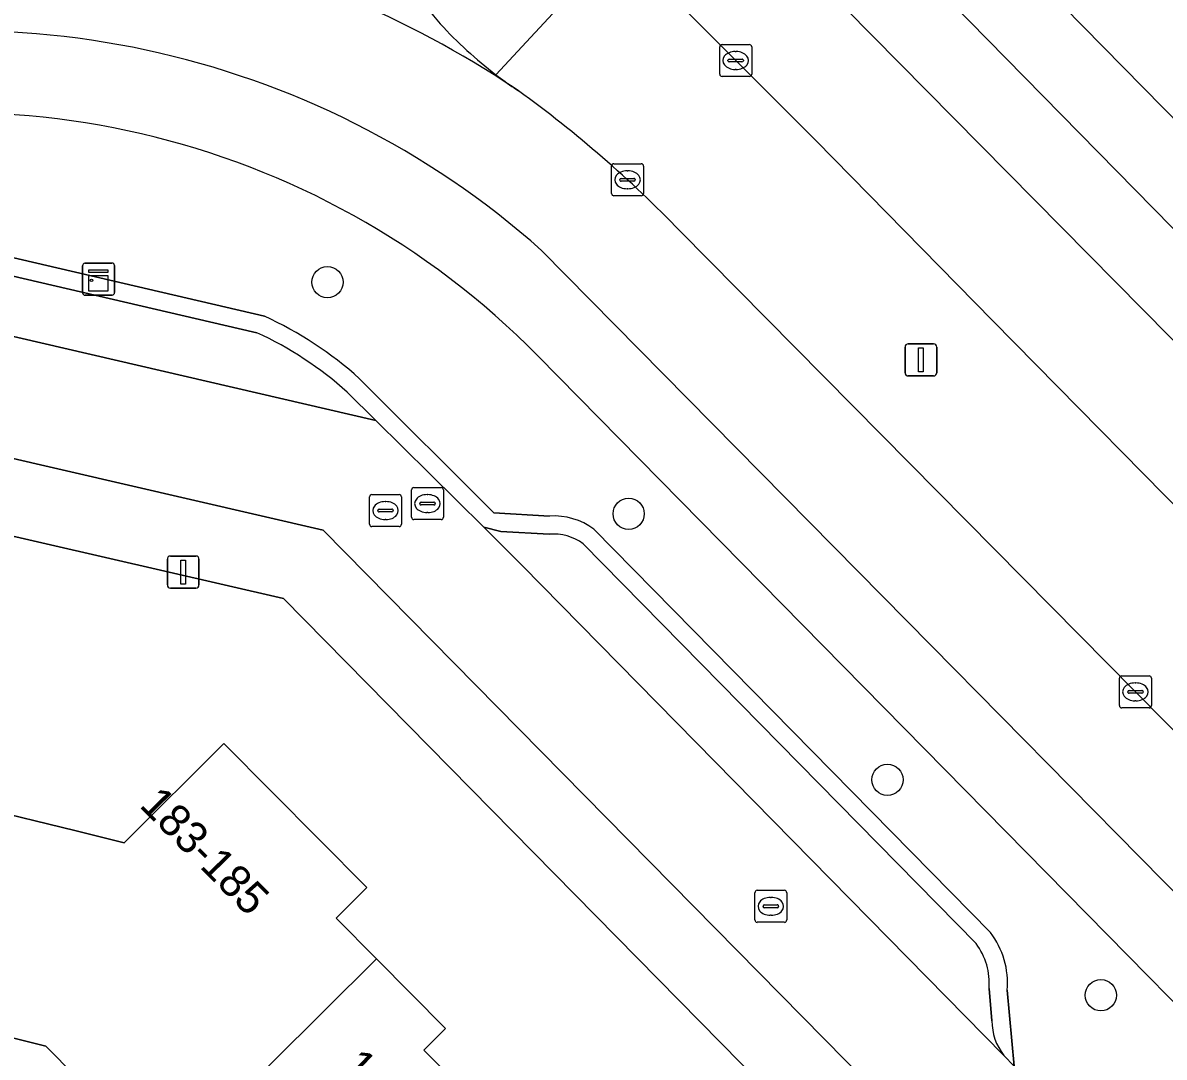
# Model space of a CAD drawing. Extents: x 158472 to 159562, y 388525 to 389606.
# Drawn here: x 159125.22 to 159160.92, y 389117.52 to 389149.85 of the extents above; entities that cross this region are included whole.
import ezdxf

# ---------------------------------------------------------------- set-up
doc = ezdxf.new("R2010")
doc.units = 0
for name, color, linetype in [('IMGEO_Berm_groen', 7, 'Continuous'), ('IMGEO_Boom', 7, 'Continuous'), ('IMGEO_Erf', 7, 'Continuous'), ('IMGEO_Groenvoorziening', 7, 'Continuous'), ('IMGEO_Kast', 7, 'Continuous'), ('IMGEO_Kolk', 7, 'Continuous'), ('IMGEO_Lichtmast', 7, 'Continuous'), ('IMGEO_Pand', 7, 'Continuous'), ('IMGEO_Pand_nummerreeks', 7, 'Continuous'), ('IMGEO_Parkeervlak_open', 7, 'Continuous'), ('IMGEO_Rijbaan_lokaal_gesloten', 7, 'Continuous'), ('IMGEO_Rijbaan_lokaal_open', 7, 'Continuous'), ('IMGEO_Rioolput', 7, 'Continuous'), ('IMGEO_Verkeerseiland_groen', 7, 'Continuous'), ('IMGEO_Voetpad_open', 7, 'Continuous')]:
    doc.layers.add(name, color=color, linetype=linetype)

msp = doc.modelspace()

# ---------------------------------------------------------------- linework, layer by layer
at = {"layer": 'IMGEO_Berm_groen'}
for points in [[(159143.846, 389152.351), (159140.018, 389148.229)], [(159176.995, 389118.821), (159176.308, 389119.517), (159172.136, 389123.74), (159162.954, 389133.033), (159155.566, 389140.54), (159150.027, 389146.168), (159145.867, 389150.327), (159144.226, 389151.978)], [(159140.593, 389147.815), (159140.726, 389147.726)], [(159145.784, 389143.339), (159152.079, 389136.97), (159162.681, 389126.245), (159168.494, 389120.346), (159172.761, 389116.016), (159183.606, 389105.012), (159185.272, 389103.322), (159186.389, 389102.188), (159189.944, 389105.704), (159187.175, 389108.509), (159176.995, 389118.821)], [(159123.541, 389142.83), (159132.774, 389140.681)], [(159176.956, 389096.963), (159180.151, 389100.011), (159141.329, 389139.438)], [(159135.749, 389138.727), (159139.955, 389134.529), (159141.695, 389134.432)], [(159143.083, 389134.027), (159155.49, 389121.411)], [(159156.013, 389119.615), (159156.23, 389117.239), (159156.429, 389117.036), (159160.19, 389116.636), (159164.717, 389112.032), (159171.494, 389105.126), (159175.21, 389101.347)]]:
    msp.add_lwpolyline(points, dxfattribs=at)
for centre, radius, start, end in [((159148.094, 389158.839), 13.334, 232.7237, 235.7685), ((159118.22, 389116.668), 38.355, 44.0564, 54.0709), ((159123.175, 389121.562), 25.478, 44.5583, 109.3474), ((159127.98, 389130.14), 11.58, 47.8624, 65.5433), ((159141.823, 389132.291), 2.145, 54.0401, 93.4268), ((159153.411, 389119.831), 2.611, 355.2437, 37.2277)]:
    msp.add_arc(centre, radius, start, end, dxfattribs=at)
at = {"layer": 'IMGEO_Boom'}
for centre in [(159134.747, 389141.744), (159144.17, 389134.503), (159152.264, 389126.187), (159158.941, 389119.452)]:
    msp.add_circle(centre, 0.489, dxfattribs=at)
at = {"layer": 'IMGEO_Erf'}
for points in [[(159177.649, 389086.904), (159133.378, 389131.853), (159118.514, 389135.277)], [(159123.923, 389125.315), (159126.846, 389124.599), (159128.387, 389124.221), (159131.512, 389127.324)], [(159131.512, 389127.324), (159135.985, 389122.82), (159135.021, 389121.863), (159136.286, 389120.588), (159138.445, 389118.414), (159137.764, 389117.737), (159139.286, 389116.205), (159141.338, 389114.139), (159142.232, 389115.027), (159144.156, 389113.089), (159146.081, 389111.151), (159145.157, 389110.235), (159147.252, 389108.125), (159149.347, 389106.015), (159150.254, 389106.915), (159152.19, 389104.965), (159154.127, 389103.015), (159153.199, 389102.093), (159155.071, 389100.208), (159156.296, 389101.424), (159160.553, 389097.136), (159158.65, 389095.239), (159161.342, 389092.292)], [(159145.823, 389095.704), (159144.351, 389097.18), (159143.32, 389098.214), (159144.306, 389099.197), (159141.271, 389102.187), (159138.499, 389104.919), (159137.516, 389103.942), (159136.24, 389105.227), (159134.917, 389106.559), (159135.98, 389107.614), (159133.327, 389110.286), (159132.329, 389109.295), (159131.081, 389110.552), (159132.142, 389111.606), (159129.708, 389114.057), (159125.934, 389117.858), (159122.285, 389118.771)]]:
    msp.add_lwpolyline(points, dxfattribs=at)
at = {"layer": 'IMGEO_Groenvoorziening'}
msp.add_lwpolyline([(159170.221, 389153.175), (159155.882, 389152.286), (159181.518, 389126.237), (159183.268, 389127.975)], dxfattribs=at)
at = {"layer": 'IMGEO_Kast'}
for p, q in [((159127.088, 389141.413), (159127.088, 389142.254)), ((159127.088, 389142.254), (159127.088, 389141.413)), ((159127.163, 389142.338), (159128.004, 389142.338)), ((159128.004, 389142.338), (159127.163, 389142.338)), ((159128.088, 389142.263), (159128.088, 389141.422)), ((159128.088, 389141.422), (159128.088, 389142.263)), ((159128.013, 389141.338), (159127.172, 389141.338)), ((159127.172, 389141.338), (159128.013, 389141.338))]:
    msp.add_line(p, q, dxfattribs=at)
for points in [[(159127.283, 389142.128), (159127.883, 389142.128), (159127.883, 389142.043), (159127.283, 389142.043), (159127.283, 389142.128)], [(159127.283, 389141.953), (159127.883, 389141.953), (159127.883, 389141.464), (159127.283, 389141.464), (159127.283, 389141.953)]]:
    msp.add_lwpolyline(points, dxfattribs=at)
msp.add_circle((159127.367, 389141.802), 0.0377, dxfattribs=at)
for centre, start, end in [((159127.166, 389142.26), 92.4484, 184.2845), ((159127.166, 389142.26), 92.4484, 184.2845), ((159128.01, 389142.26), 2.4484, 94.2845), ((159128.01, 389142.26), 2.4484, 94.2845), ((159127.166, 389141.416), 182.4484, 274.2845), ((159127.166, 389141.416), 182.4484, 274.2845), ((159128.01, 389141.416), 272.4484, 4.2845), ((159128.01, 389141.416), 272.4484, 4.2845)]:
    msp.add_arc(centre, 0.0779, start, end, dxfattribs=at)
at = {"layer": 'IMGEO_Kolk'}
for p, q in [((159147.017, 389148.248), (159147.017, 389149.1)), ((159147.092, 389149.174), (159147.944, 389149.174)), ((159148.018, 389149.1), (159148.018, 389148.248)), ((159147.276, 389148.668), (159147.276, 389148.68)), ((159147.714, 389148.631), (159147.316, 389148.631)), ((159147.319, 389148.717), (159147.717, 389148.717)), ((159147.505, 389148.954), (159147.53, 389148.954)), ((159147.76, 389148.68), (159147.76, 389148.668)), ((159147.528, 389148.394), (159147.503, 389148.394)), ((159147.944, 389148.174), (159147.092, 389148.174)), ((159143.71, 389145.445), (159144.562, 389145.445)), ((159143.635, 389144.519), (159143.635, 389145.371)), ((159144.123, 389145.225), (159144.148, 389145.225)), ((159144.636, 389145.371), (159144.636, 389144.519)), ((159143.894, 389144.939), (159143.894, 389144.951)), ((159144.332, 389144.902), (159143.934, 389144.902)), ((159143.937, 389144.988), (159144.335, 389144.988)), ((159144.378, 389144.951), (159144.378, 389144.939)), ((159144.562, 389144.445), (159143.71, 389144.445)), ((159144.146, 389144.665), (159144.121, 389144.665)), ((159136.138, 389135.104), (159136.99, 389135.104)), ((159136.063, 389134.178), (159136.063, 389135.03)), ((159136.551, 389134.884), (159136.576, 389134.884)), ((159137.064, 389135.03), (159137.064, 389134.178)), ((159136.322, 389134.598), (159136.322, 389134.61)), ((159136.76, 389134.561), (159136.362, 389134.561)), ((159136.365, 389134.647), (159136.763, 389134.647)), ((159136.806, 389134.61), (159136.806, 389134.598)), ((159136.99, 389134.104), (159136.138, 389134.104)), ((159136.574, 389134.324), (159136.549, 389134.324)), ((159159.522, 389128.51), (159159.522, 389129.362)), ((159159.597, 389129.436), (159160.449, 389129.436)), ((159160.523, 389129.362), (159160.523, 389128.51)), ((159159.824, 389128.979), (159160.222, 389128.979)), ((159160.01, 389129.216), (159160.035, 389129.216)), ((159159.781, 389128.93), (159159.781, 389128.942)), ((159160.219, 389128.893), (159159.821, 389128.893)), ((159160.033, 389128.656), (159160.008, 389128.656)), ((159160.265, 389128.942), (159160.265, 389128.93)), ((159160.449, 389128.436), (159159.597, 389128.436)), ((159148.116, 389121.806), (159148.116, 389122.658)), ((159148.191, 389122.732), (159149.043, 389122.732)), ((159149.117, 389122.658), (159149.117, 389121.806)), ((159148.375, 389122.226), (159148.375, 389122.238)), ((159148.418, 389122.275), (159148.816, 389122.275)), ((159148.604, 389122.512), (159148.629, 389122.512)), ((159148.859, 389122.238), (159148.859, 389122.226)), ((159148.813, 389122.189), (159148.415, 389122.189)), ((159148.627, 389121.952), (159148.602, 389121.952)), ((159149.043, 389121.732), (159148.191, 389121.732))]:
    msp.add_line(p, q, dxfattribs=at)
for points in [[(159147.017, 389148.248), (159147.017, 389149.1)], [(159147.092, 389149.174), (159147.944, 389149.174)], [(159148.018, 389149.1), (159148.018, 389148.248)], [(159147.944, 389148.174), (159147.092, 389148.174)], [(159143.71, 389145.445), (159144.562, 389145.445)], [(159143.635, 389144.519), (159143.635, 389145.371)], [(159144.636, 389145.371), (159144.636, 389144.519)], [(159144.562, 389144.445), (159143.71, 389144.445)], [(159136.138, 389135.104), (159136.99, 389135.104)], [(159136.063, 389134.178), (159136.063, 389135.03)], [(159137.064, 389135.03), (159137.064, 389134.178)], [(159136.99, 389134.104), (159136.138, 389134.104)], [(159159.522, 389128.51), (159159.522, 389129.362)], [(159159.597, 389129.436), (159160.449, 389129.436)], [(159160.523, 389129.362), (159160.523, 389128.51)], [(159160.449, 389128.436), (159159.597, 389128.436)], [(159148.116, 389121.806), (159148.116, 389122.658)], [(159148.191, 389122.732), (159149.043, 389122.732)], [(159149.117, 389122.658), (159149.117, 389121.806)], [(159149.043, 389121.732), (159148.191, 389121.732)]]:
    msp.add_lwpolyline(points, dxfattribs=at)
for centre, radius, start, end in [((159147.094, 389149.098), 0.0765, 91.552, 178.448), ((159147.094, 389149.098), 0.0765, 91.552, 178.448), ((159147.942, 389149.098), 0.0765, 1.552, 88.448), ((159147.942, 389149.098), 0.0765, 1.552, 88.448), ((159147.316, 389148.677), 0.0403, 85.8775, 175.7526), ((159147.313, 389148.667), 0.0366, 178.938, 274.7102), ((159147.717, 389148.674), 0.043, 264.8664, 352.4533), ((159147.721, 389148.679), 0.0386, 1.7309, 96.639), ((159147.094, 389148.25), 0.0765, 181.552, 268.448), ((159147.094, 389148.25), 0.0765, 181.552, 268.448), ((159147.942, 389148.25), 0.0765, 271.552, 358.448), ((159147.942, 389148.25), 0.0765, 271.552, 358.448), ((159143.712, 389145.369), 0.0765, 91.552, 178.448), ((159143.712, 389145.369), 0.0765, 91.552, 178.448), ((159144.56, 389145.369), 0.0765, 1.552, 88.448), ((159144.56, 389145.369), 0.0765, 1.552, 88.448), ((159143.934, 389144.948), 0.0403, 85.8775, 175.7526), ((159143.931, 389144.938), 0.0366, 178.938, 274.7102), ((159144.335, 389144.945), 0.043, 264.8664, 352.4533), ((159144.339, 389144.95), 0.0386, 1.7309, 96.639), ((159143.712, 389144.521), 0.0765, 181.552, 268.448), ((159143.712, 389144.521), 0.0765, 181.552, 268.448), ((159144.56, 389144.521), 0.0765, 271.552, 358.448), ((159144.56, 389144.521), 0.0765, 271.552, 358.448), ((159136.14, 389135.028), 0.0765, 91.552, 178.448), ((159136.14, 389135.028), 0.0765, 91.552, 178.448), ((159136.988, 389135.028), 0.0765, 1.552, 88.448), ((159136.988, 389135.028), 0.0765, 1.552, 88.448), ((159136.362, 389134.607), 0.0403, 85.8775, 175.7526), ((159136.359, 389134.597), 0.0366, 178.938, 274.7102), ((159136.763, 389134.604), 0.043, 264.8664, 352.4533), ((159136.767, 389134.609), 0.0386, 1.7309, 96.639), ((159136.14, 389134.18), 0.0765, 181.552, 268.448), ((159136.14, 389134.18), 0.0765, 181.552, 268.448), ((159136.988, 389134.18), 0.0765, 271.552, 358.448), ((159136.988, 389134.18), 0.0765, 271.552, 358.448), ((159159.599, 389129.36), 0.0765, 91.552, 178.448), ((159159.599, 389129.36), 0.0765, 91.552, 178.448), ((159160.447, 389129.36), 0.0765, 1.552, 88.448), ((159160.447, 389129.36), 0.0765, 1.552, 88.448), ((159159.821, 389128.939), 0.0403, 85.8775, 175.7526), ((159160.226, 389128.941), 0.0386, 1.7309, 96.639), ((159159.818, 389128.929), 0.0366, 178.938, 274.7102), ((159160.222, 389128.936), 0.043, 264.8664, 352.4533), ((159159.599, 389128.512), 0.0765, 181.552, 268.448), ((159159.599, 389128.512), 0.0765, 181.552, 268.448), ((159160.447, 389128.512), 0.0765, 271.552, 358.448), ((159160.447, 389128.512), 0.0765, 271.552, 358.448), ((159148.193, 389122.656), 0.0765, 91.552, 178.448), ((159148.193, 389122.656), 0.0765, 91.552, 178.448), ((159149.041, 389122.656), 0.0765, 1.552, 88.448), ((159149.041, 389122.656), 0.0765, 1.552, 88.448), ((159148.415, 389122.235), 0.0403, 85.8775, 175.7526), ((159148.412, 389122.225), 0.0366, 178.938, 274.7102), ((159148.816, 389122.232), 0.043, 264.8664, 352.4533), ((159148.82, 389122.237), 0.0386, 1.7309, 96.639), ((159148.193, 389121.808), 0.0765, 181.552, 268.448), ((159148.193, 389121.808), 0.0765, 181.552, 268.448), ((159149.041, 389121.808), 0.0765, 271.552, 358.448), ((159149.041, 389121.808), 0.0765, 271.552, 358.448)]:
    msp.add_arc(centre, radius, start, end, dxfattribs=at)
for centre, major_axis, ratio, start_param, end_param in [((159147.504, 389148.674), (-0.387, 0.002), 0.722429, 4.712389, 7.853982), ((159147.529, 389148.674), (-0.39, 0.002), 0.717154, 1.570796, 4.712389), ((159144.122, 389144.945), (-0.387, 0.002), 0.722429, 4.712389, 7.853982), ((159144.147, 389144.945), (-0.39, 0.002), 0.717154, 1.570796, 4.712389), ((159136.55, 389134.604), (-0.387, 0.002), 0.722429, 4.712389, 7.853982), ((159136.575, 389134.604), (-0.39, 0.002), 0.717154, 1.570796, 4.712389), ((159160.009, 389128.936), (-0.387, 0.002), 0.722429, 4.712389, 7.853982), ((159160.034, 389128.936), (-0.39, 0.002), 0.717154, 1.570796, 4.712389), ((159148.603, 389122.232), (-0.387, 0.002), 0.722429, 4.712389, 7.853982), ((159148.628, 389122.232), (-0.39, 0.002), 0.717154, 1.570796, 4.712389)]:
    msp.add_ellipse(centre, major_axis=major_axis, ratio=ratio, start_param=start_param, end_param=end_param, dxfattribs=at)
at = {"layer": 'IMGEO_Lichtmast'}
for p, q in [((159152.816, 389138.913), (159152.816, 389139.713)), ((159152.816, 389139.713), (159152.816, 389138.913)), ((159152.916, 389139.813), (159153.706, 389139.813)), ((159153.706, 389139.813), (159152.916, 389139.813)), ((159153.806, 389139.713), (159153.806, 389138.913)), ((159153.806, 389138.913), (159153.806, 389139.713)), ((159153.706, 389138.813), (159152.916, 389138.813)), ((159152.916, 389138.813), (159153.706, 389138.813)), ((159129.74, 389132.282), (159129.74, 389133.082)), ((159129.74, 389133.082), (159129.74, 389132.282)), ((159129.84, 389133.182), (159130.63, 389133.182)), ((159130.63, 389133.182), (159129.84, 389133.182)), ((159130.73, 389133.082), (159130.73, 389132.282)), ((159130.73, 389132.282), (159130.73, 389133.082)), ((159130.63, 389132.182), (159129.84, 389132.182)), ((159129.84, 389132.182), (159130.63, 389132.182))]:
    msp.add_line(p, q, dxfattribs=at)
for points in [[(159153.236, 389139.688), (159153.386, 389139.688), (159153.386, 389138.938), (159153.236, 389138.938), (159153.236, 389139.688)], [(159130.16, 389133.057), (159130.31, 389133.057), (159130.31, 389132.307), (159130.16, 389132.307), (159130.16, 389133.057)]]:
    msp.add_lwpolyline(points, dxfattribs=at)
for centre, start, end in [((159152.916, 389139.713), 90, 180), ((159152.916, 389139.713), 90, 180), ((159153.706, 389139.713), 0, 90), ((159153.706, 389139.713), 360, 90), ((159152.916, 389138.913), 180, 270), ((159152.916, 389138.913), 180, 270), ((159153.706, 389138.913), 270, 0), ((159153.706, 389138.913), 270, 0), ((159129.84, 389133.082), 90, 180), ((159129.84, 389133.082), 90, 180), ((159130.63, 389133.082), 0, 90), ((159130.63, 389133.082), 360, 90), ((159129.84, 389132.282), 180, 270), ((159129.84, 389132.282), 180, 270), ((159130.63, 389132.282), 270, 0), ((159130.63, 389132.282), 270, 0)]:
    msp.add_arc(centre, 0.1, start, end, dxfattribs=at)
at = {"layer": 'IMGEO_Pand'}
for points in [[(159129.708, 389114.057), (159136.286, 389120.588), (159135.021, 389121.863), (159135.985, 389122.82), (159131.512, 389127.324), (159128.387, 389124.221), (159126.846, 389124.599), (159123.923, 389125.315), (159122.285, 389118.771), (159125.934, 389117.858)], [(159129.708, 389114.057), (159132.142, 389111.606), (159131.081, 389110.552), (159132.329, 389109.295), (159133.327, 389110.286), (159139.286, 389116.205), (159137.764, 389117.737), (159138.445, 389118.414), (159136.286, 389120.588)]]:
    msp.add_lwpolyline(points, close=True, dxfattribs=at)
at = {"layer": 'IMGEO_Parkeervlak_open'}
for points in [[(159132.538, 389140.162), (159123.422, 389142.273)], [(159120.203, 389142.156), (159118.447, 389141.545), (159136.263, 389137.418), (159135.367, 389138.304)], [(159141.687, 389133.863), (159140.175, 389133.946), (159139.636, 389134.083), (159140.853, 389132.88), (159155.904, 389117.571)], [(159155.036, 389121.066), (159142.747, 389133.566)], [(159155.533, 389118.656), (159155.445, 389119.662)]]:
    msp.add_lwpolyline(points, dxfattribs=at)
for centre, radius, start, end in [((159127.958, 389130.106), 11.05, 47.8947, 65.514), ((159141.819, 389132.293), 1.576, 53.9057, 94.7898), ((159153.404, 389119.829), 2.048, 355.3257, 37.1571), ((159157.296, 389118.653), 1.763, 179.9007, 217.8541)]:
    msp.add_arc(centre, radius, start, end, dxfattribs=at)
at = {"layer": 'IMGEO_Rijbaan_lokaal_gesloten'}
for points in [[(159145.042, 389156.293), (159177.987, 389122.943), (159193.637, 389107.056), (159193.975, 389107.383), (159195.309, 389108.673), (159175.579, 389128.795), (159154.825, 389149.919), (159147.841, 389156.971)], [(159144.226, 389151.978), (159145.867, 389150.327), (159150.027, 389146.168), (159155.566, 389140.54), (159162.954, 389133.033), (159172.136, 389123.74), (159176.308, 389119.517), (159176.995, 389118.821), (159187.175, 389108.509), (159189.944, 389105.704), (159191.065, 389104.568), (159193.637, 389107.056), (159177.987, 389122.943), (159145.042, 389156.293)], [(159140.726, 389147.726), (159140.593, 389147.815)], [(159141.446, 389142.737), (159153.628, 389130.389), (159162.354, 389121.545), (159170.221, 389113.572), (159178.555, 389105.125), (159182.805, 389100.991), (159185.272, 389103.322), (159183.606, 389105.012), (159172.761, 389116.016), (159168.494, 389120.346), (159162.681, 389126.245), (159152.079, 389136.97), (159145.784, 389143.339)], [(159141.329, 389139.438), (159180.151, 389100.011), (159180.474, 389099.683), (159180.933, 389099.222), (159182.805, 389100.991), (159178.555, 389105.125), (159170.221, 389113.572), (159162.354, 389121.545), (159153.628, 389130.389), (159141.446, 389142.737)]]:
    msp.add_lwpolyline(points, dxfattribs=at)
for centre, radius, start, end in [((159122.973, 389121.224), 31.899, 56.4706, 99.4498), ((159123.387, 389122.411), 27.189, 48.3803, 107.472), ((159123.387, 389122.411), 27.189, 48.3803, 107.472), ((159118.22, 389116.668), 38.355, 44.0564, 54.0709), ((159123.175, 389121.562), 25.478, 44.5583, 109.3474)]:
    msp.add_arc(centre, radius, start, end, dxfattribs=at)
at = {"layer": 'IMGEO_Rijbaan_lokaal_open'}
msp.add_lwpolyline([(159175.339, 389097.898), (159174.815, 389098.388), (159163.003, 389110.349), (159156.901, 389116.556), (159156.429, 389117.036), (159156.23, 389117.239), (159155.904, 389117.571), (159140.853, 389132.88), (159139.636, 389134.083), (159136.263, 389137.418), (159118.447, 389141.545), (159117.109, 389141.079), (159100.048, 389135.135), (159078.407, 389127.635), (159077.97, 389127.483), (159075.999, 389126.8), (159069.737, 389124.63), (159070.965, 389121.125), (159094.003, 389129.262), (159118.407, 389137.736), (159134.612, 389133.995), (159150.959, 389117.398), (159167.969, 389100.171), (159174.38, 389093.632)], dxfattribs=at)
for centre, radius, start, end in [((159158.136, 389166.693), 26.061, 209.0251, 220.3511), ((159122.973, 389121.224), 31.899, 56.4706, 99.4498), ((159148.165, 389158.904), 13.428, 222.5692, 232.6515), ((159148.094, 389158.839), 13.334, 232.7237, 235.7685)]:
    msp.add_arc(centre, radius, start, end, dxfattribs=at)
at = {"layer": 'IMGEO_Rioolput'}
for p, q in [((159137.376, 389134.396), (159137.376, 389135.248)), ((159137.451, 389135.322), (159138.303, 389135.322)), ((159137.864, 389135.102), (159137.889, 389135.102)), ((159138.377, 389135.248), (159138.377, 389134.396)), ((159137.635, 389134.816), (159137.635, 389134.828)), ((159138.073, 389134.779), (159137.675, 389134.779)), ((159137.678, 389134.865), (159138.076, 389134.865)), ((159138.119, 389134.828), (159138.119, 389134.816)), ((159137.887, 389134.542), (159137.862, 389134.542)), ((159138.303, 389134.322), (159137.451, 389134.322))]:
    msp.add_line(p, q, dxfattribs=at)
for points in [[(159137.376, 389134.396), (159137.376, 389135.248)], [(159137.451, 389135.322), (159138.303, 389135.322)], [(159138.377, 389135.248), (159138.377, 389134.396)], [(159138.303, 389134.322), (159137.451, 389134.322)]]:
    msp.add_lwpolyline(points, dxfattribs=at)
for centre, radius, start, end in [((159137.453, 389135.246), 0.0765, 91.552, 178.448), ((159137.453, 389135.246), 0.0765, 91.552, 178.448), ((159138.301, 389135.246), 0.0765, 1.552, 88.448), ((159138.301, 389135.246), 0.0765, 1.552, 88.448), ((159137.675, 389134.825), 0.0403, 85.8775, 175.7526), ((159137.672, 389134.815), 0.0366, 178.938, 274.7102), ((159138.076, 389134.822), 0.043, 264.8664, 352.4533), ((159138.08, 389134.827), 0.0386, 1.7309, 96.639), ((159137.453, 389134.398), 0.0765, 181.552, 268.448), ((159137.453, 389134.398), 0.0765, 181.552, 268.448), ((159138.301, 389134.398), 0.0765, 271.552, 358.448), ((159138.301, 389134.398), 0.0765, 271.552, 358.448)]:
    msp.add_arc(centre, radius, start, end, dxfattribs=at)
for centre, major_axis, ratio, start_param, end_param in [((159137.863, 389134.822), (-0.387, 0.002), 0.722429, 4.712389, 7.853982), ((159137.888, 389134.822), (-0.39, 0.002), 0.717154, 1.570796, 4.712389)]:
    msp.add_ellipse(centre, major_axis=major_axis, ratio=ratio, start_param=start_param, end_param=end_param, dxfattribs=at)
at = {"layer": 'IMGEO_Verkeerseiland_groen'}
msp.add_lwpolyline([(159140.018, 389148.229), (159143.846, 389152.351)], dxfattribs=at)
for centre, radius, start, end in [((159158.136, 389166.693), 26.061, 209.0251, 220.3511), ((159148.165, 389158.904), 13.428, 222.5692, 232.6515)]:
    msp.add_arc(centre, radius, start, end, dxfattribs=at)
at = {"layer": 'IMGEO_Voetpad_open'}
for points in [[(159147.841, 389156.971), (159154.825, 389149.919), (159175.579, 389128.795), (159195.309, 389108.673), (159196.795, 389107.157), (159198.022, 389105.945), (159199.167, 389104.913)], [(159182.575, 389125.162), (159181.518, 389126.237), (159155.882, 389152.286), (159154.393, 389153.799), (159151.48, 389156.759)], [(159132.774, 389140.681), (159123.541, 389142.83)], [(159123.422, 389142.273), (159132.538, 389140.162)], [(159141.695, 389134.432), (159139.955, 389134.529), (159135.749, 389138.727)], [(159135.367, 389138.304), (159136.263, 389137.418), (159139.636, 389134.083), (159140.175, 389133.946), (159141.687, 389133.863)], [(159181.406, 389086.467), (159175.395, 389092.597), (159174.38, 389093.632), (159167.969, 389100.171), (159150.959, 389117.398), (159134.612, 389133.995), (159118.407, 389137.736), (159094.003, 389129.262), (159070.965, 389121.125), (159071.701, 389118.918), (159118.514, 389135.277)], [(159118.514, 389135.277), (159133.378, 389131.853), (159177.649, 389086.904), (159181.337, 389083.746)], [(159155.49, 389121.411), (159143.083, 389134.027)], [(159142.747, 389133.566), (159155.036, 389121.066)], [(159155.445, 389119.662), (159155.533, 389118.656)], [(159155.904, 389117.571), (159156.23, 389117.239), (159156.013, 389119.615)]]:
    msp.add_lwpolyline(points, dxfattribs=at)
for centre, radius, start, end in [((159127.98, 389130.14), 11.58, 47.8624, 65.5433), ((159127.958, 389130.106), 11.05, 47.8947, 65.514), ((159141.823, 389132.291), 2.145, 54.0401, 93.4268), ((159141.819, 389132.293), 1.576, 53.9057, 94.7898), ((159153.411, 389119.831), 2.611, 355.2437, 37.2277), ((159153.404, 389119.829), 2.048, 355.3257, 37.1571), ((159157.296, 389118.653), 1.763, 179.9007, 217.8541)]:
    msp.add_arc(centre, radius, start, end, dxfattribs=at)

# ---------------------------------------------------------------- texts
at = {"layer": 'IMGEO_Pand_nummerreeks'}
for s, rotation, p in [('183-185', 314.8021, (159128.837, 389125.362)), ('181', 316.3819, (159135.141, 389117.148))]:
    msp.add_text(s, height=1, rotation=rotation, dxfattribs=at).set_placement(p)

doc.saveas('drawing.dxf')
